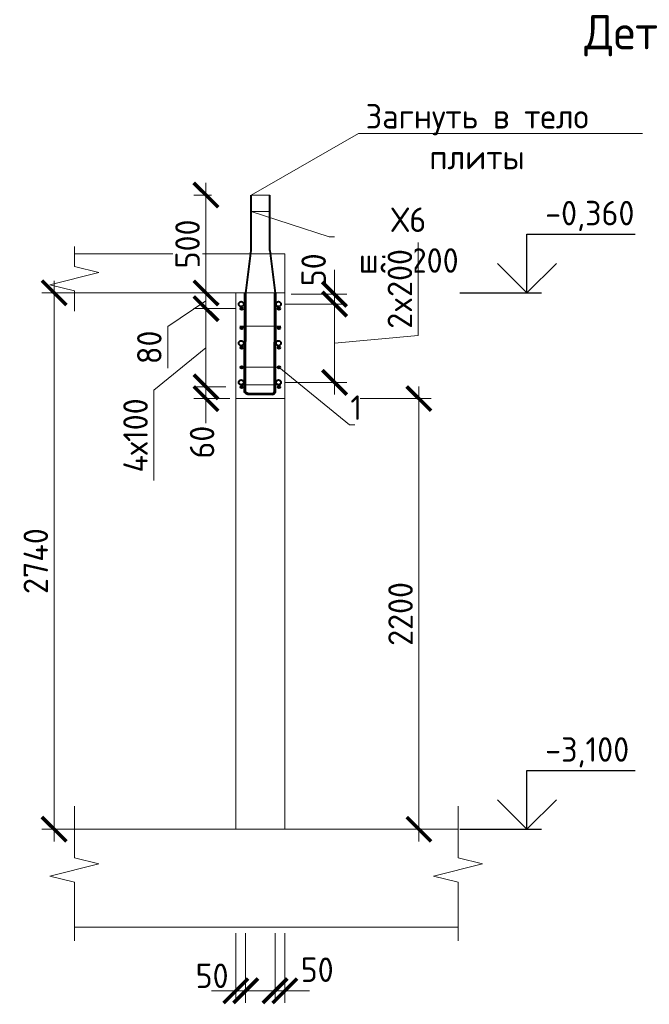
# Model space of a CAD drawing. Header units: millimetres. Extents: x 376598 to 1249954, y -318491 to -22134.
# Tile 302 of 444: x 687700 to 694126, y -74642 to -64582. Entities that reach past the tile are written whole.
import ezdxf
from ezdxf import colors
from ezdxf.entities.mleader import LeaderData, LeaderLine
from ezdxf.math import Vec2, Vec3

# ---------------------------------------------------------------- set-up
doc = ezdxf.new("R2010")
doc.units = ezdxf.units.MM
doc.linetypes.add('01 Штриховая _4 мм_', pattern=[6, 3.5, -2.5])
for name, color, linetype, lineweight in [('AF_Perekritie', 90, 'Continuous', 18), ('AF_Stena', 90, 'Continuous', 18), ('KR_Fundament', 253, 'Continuous', 18), ('Арм_хомуты', 133, 'Continuous', 18), ('Арм_шпильки', 143, 'Continuous', 18), ('Армирование', 3, 'Continuous', 40), ('подоснова', 151, 'Continuous', 5), ('РАЗМЕРЫ', 1, 'Continuous', 9), ('Узлы', 7, 'Continuous', 0)]:
    doc.layers.add(name, color=color, linetype=linetype, lineweight=lineweight)
doc.styles.add('GOST 2.304', font='CS_Gost2304.shx')
doc.styles.add('GOST-2.304_Type-B', font='GOST_Common.ttf')
doc.dimstyles.new('мой 25', dxfattribs={"dimscale": 100, "dimtxt": 2.5, "dimasz": 2.5, "dimexe": 1.25, "dimexo": 0.625, "dimtad": 1, "dimdec": 0, "dimlfac": 0.5, "dimtxsty": 'GOST-2.304_Type-B', "dimblk": 'ARCHTICK', "dimcen": 2.5, "dimdle": 1.25, "dimaunit": 1, "dimadec": 1, "dimazin": 2, "dimtfac": 1, "dimtdec": 0, "dimtmove": 1, "dimatfit": 3, "dimfxl": 6, "dimfxlon": 1, "dimtfill": 1, "dimlwd": -1, "dimlwe": -1, "dimarcsym": 0})

# ---------------------------------------------------------------- blocks, each defined once
blk = doc.blocks.new('_ArchTick')
at = {"color": 0, "linetype": 'ByBlock', "const_width": 0.15}
blk.add_lwpolyline([(-0.5, -0.5), (0.5, 0.5)], dxfattribs=at)
blk = doc.blocks.new('*D2653')
at = {"layer": 'DEFPOINTS', "color": 0, "lineweight": 0, "transparency": 16777216}
for p in [(689601, -67374), (689738, -67374), (689966, -67534)]:
    blk.add_point(p, dxfattribs=at)
at = {"layer": 'РАЗМЕРЫ', "color": 0, "linetype": 'Continuous', "transparency": 16777216}
for p, q in [((689601, -67659), (689601, -67249)), ((689675, -67374), (689476, -67374)), ((689601, -67454), (689211, -67718)), ((689904, -67534), (689476, -67534)), ((689211, -67718), (689211, -68143))]:
    blk.add_line(p, q, dxfattribs=at)
at = {"layer": 'РАЗМЕРЫ', "color": 0, "transparency": 16777216, "xscale": 250, "yscale": 250, "zscale": 250}
for p, rotation in [((689601, -67374), 90), ((689601, -67534), 270)]:
    blk.add_blockref('_ArchTick', p, dxfattribs=dict(at, rotation=rotation))
at = {"layer": 'РАЗМЕРЫ', "color": 0, "lineweight": 0, "transparency": 16777216, "insert": (689023, -67930), "char_height": 250, "attachment_point": 5, "rotation": 90, "style": 'GOST-2.304_Type-B', "bg_fill": 3, "box_fill_scale": 1.1, "bg_fill_color": 256, "bg_fill_true_color": 13158600, "bg_fill_transparency": 0}
blk.add_mtext('80', dxfattribs=at)
blk = doc.blocks.new('*D2341')
at = {"layer": 'DEFPOINTS', "color": 0, "lineweight": 0, "transparency": 16777216}
for p in [(689906, -73854), (690006, -73854), (690006, -74504)]:
    blk.add_point(p, dxfattribs=at)
at = {"layer": 'РАЗМЕРЫ', "color": 0, "linetype": 'Continuous', "transparency": 16777216}
for p, q in [((689906, -73916), (689906, -74629)), ((690006, -73916), (690006, -74629)), ((689906, -74504), (689656, -74504)), ((689906, -74504), (690006, -74504)), ((690006, -74504), (690256, -74504))]:
    blk.add_line(p, q, dxfattribs=at)
at = {"layer": 'РАЗМЕРЫ', "color": 0, "lineweight": 0, "transparency": 16777216, "insert": (689663, -74351), "char_height": 250, "attachment_point": 5, "style": 'GOST-2.304_Type-B', "bg_fill": 3, "box_fill_scale": 1.1, "bg_fill_color": 256, "bg_fill_true_color": 13158600, "bg_fill_transparency": 0}
blk.add_mtext('50', dxfattribs=at)
at = {"layer": 'РАЗМЕРЫ', "color": 0, "transparency": 16777216, "xscale": 250, "yscale": 250, "zscale": 250}
blk.add_blockref('_ArchTick', (689906, -74504), dxfattribs=at)
at = {"layer": 'РАЗМЕРЫ', "color": 0, "transparency": 16777216, "xscale": 250, "yscale": 250, "zscale": 250, "rotation": 180}
blk.add_blockref('_ArchTick', (690006, -74504), dxfattribs=at)
blk = doc.blocks.new('*D2342')
at = {"layer": 'DEFPOINTS', "color": 0, "lineweight": 0, "transparency": 16777216}
for p in [(690306, -73854), (690406, -73854), (690406, -74504)]:
    blk.add_point(p, dxfattribs=at)
at = {"layer": 'РАЗМЕРЫ', "color": 0, "linetype": 'Continuous', "transparency": 16777216}
for p, q in [((690306, -73916), (690306, -74629)), ((690406, -73916), (690406, -74629)), ((690306, -74504), (690056, -74504)), ((690306, -74504), (690406, -74504)), ((690406, -74504), (690656, -74504))]:
    blk.add_line(p, q, dxfattribs=at)
at = {"layer": 'РАЗМЕРЫ', "color": 0, "transparency": 16777216, "xscale": 250, "yscale": 250, "zscale": 250}
blk.add_blockref('_ArchTick', (690306, -74504), dxfattribs=at)
at = {"layer": 'РАЗМЕРЫ', "color": 0, "lineweight": 0, "transparency": 16777216, "insert": (690736, -74289), "char_height": 250, "attachment_point": 5, "style": 'GOST-2.304_Type-B', "bg_fill": 3, "box_fill_scale": 1.1, "bg_fill_color": 256, "bg_fill_true_color": 13158600, "bg_fill_transparency": 0}
blk.add_mtext('50', dxfattribs=at)
at = {"layer": 'РАЗМЕРЫ', "color": 0, "transparency": 16777216, "xscale": 250, "yscale": 250, "zscale": 250, "rotation": 180}
blk.add_blockref('_ArchTick', (690406, -74504), dxfattribs=at)
blk = doc.blocks.new('_None')
blk = doc.blocks.new('*D2343')
at = {"layer": 'DEFPOINTS', "color": 0, "lineweight": 0, "transparency": 16777216}
for p in [(690211, -67374), (688052, -72854), (690370, -72854)]:
    blk.add_point(p, dxfattribs=at)
at = {"layer": 'РАЗМЕРЫ', "color": 0, "linetype": 'Continuous', "transparency": 16777216}
for p, q in [((688052, -67249), (688052, -72979)), ((688652, -67374), (687927, -67374)), ((688652, -72854), (687927, -72854))]:
    blk.add_line(p, q, dxfattribs=at)
at = {"layer": 'РАЗМЕРЫ', "color": 0, "transparency": 16777216, "xscale": 250, "yscale": 250, "zscale": 250}
for p, rotation in [((688052, -67374), 90), ((688052, -72854), 270)]:
    blk.add_blockref('_ArchTick', p, dxfattribs=dict(at, rotation=rotation))
at = {"layer": 'РАЗМЕРЫ', "color": 0, "lineweight": 0, "transparency": 16777216, "insert": (687864, -70114), "char_height": 250, "attachment_point": 5, "rotation": 90, "style": 'GOST-2.304_Type-B', "bg_fill": 3, "box_fill_scale": 1.1, "bg_fill_color": 256, "bg_fill_true_color": 13158600, "bg_fill_transparency": 0}
blk.add_mtext('2740', dxfattribs=at)
blk = doc.blocks.new('*D2654')
at = {"layer": 'DEFPOINTS', "color": 0, "lineweight": 0, "transparency": 16777216}
for p in [(689966, -67534), (689601, -68334), (689864, -68334)]:
    blk.add_point(p, dxfattribs=at)
at = {"layer": 'РАЗМЕРЫ', "color": 0, "linetype": 'Continuous', "transparency": 16777216}
for p, q in [((689601, -67409), (689601, -68459)), ((689904, -67534), (689476, -67534)), ((689601, -67934), (689070, -68367)), ((689070, -68367), (689070, -69292)), ((689802, -68334), (689476, -68334))]:
    blk.add_line(p, q, dxfattribs=at)
at = {"layer": 'РАЗМЕРЫ', "color": 0, "transparency": 16777216, "xscale": 250, "yscale": 250, "zscale": 250}
for p, rotation in [((689601, -67534), 90), ((689601, -68334), 270)]:
    blk.add_blockref('_ArchTick', p, dxfattribs=dict(at, rotation=rotation))
at = {"layer": 'РАЗМЕРЫ', "color": 0, "lineweight": 0, "transparency": 16777216, "insert": (688882, -68830), "char_height": 250, "attachment_point": 5, "rotation": 90, "style": 'GOST-2.304_Type-B', "bg_fill": 3, "box_fill_scale": 1.1, "bg_fill_color": 256, "bg_fill_true_color": 13158600, "bg_fill_transparency": 0}
blk.add_mtext('4х100', dxfattribs=at)
blk = doc.blocks.new('*D2350')
at = {"layer": 'DEFPOINTS', "color": 0, "lineweight": 0, "transparency": 16777216}
for p in [(690341, -67488), (690341, -68288), (690913, -68288)]:
    blk.add_point(p, dxfattribs=at)
at = {"layer": 'РАЗМЕРЫ', "color": 0, "linetype": 'Continuous', "transparency": 16777216}
for p, q in [((691767, -67808), (691767, -66858)), ((690913, -67363), (690913, -68413)), ((690404, -67488), (691038, -67488)), ((690913, -67888), (691767, -67808)), ((690404, -68288), (691038, -68288))]:
    blk.add_line(p, q, dxfattribs=at)
at = {"layer": 'РАЗМЕРЫ', "color": 0, "transparency": 16777216, "xscale": 250, "yscale": 250, "zscale": 250}
for p, rotation in [((690913, -67488), 90), ((690913, -68288), 270)]:
    blk.add_blockref('_ArchTick', p, dxfattribs=dict(at, rotation=rotation))
at = {"layer": 'РАЗМЕРЫ', "color": 0, "lineweight": 0, "transparency": 16777216, "insert": (691580, -67333), "char_height": 250, "attachment_point": 5, "rotation": 90, "style": 'GOST-2.304_Type-B', "bg_fill": 3, "box_fill_scale": 1.1, "bg_fill_color": 256, "bg_fill_true_color": 13158600, "bg_fill_transparency": 0}
blk.add_mtext('2x200', dxfattribs=at)
blk = doc.blocks.new('*D2351')
at = {"layer": 'DEFPOINTS', "color": 0, "lineweight": 0, "transparency": 16777216}
for p in [(690406, -67388), (690913, -67388), (690493, -67488)]:
    blk.add_point(p, dxfattribs=at)
at = {"layer": 'РАЗМЕРЫ', "color": 0, "linetype": 'Continuous', "transparency": 16777216}
for p, q in [((690913, -67388), (690913, -67138)), ((690469, -67388), (691038, -67388)), ((690913, -67488), (690913, -67388)), ((690556, -67488), (691038, -67488)), ((690913, -67488), (690913, -67738))]:
    blk.add_line(p, q, dxfattribs=at)
at = {"layer": 'РАЗМЕРЫ', "color": 0, "lineweight": 0, "transparency": 16777216, "insert": (690700, -67138), "char_height": 250, "attachment_point": 5, "rotation": 90, "style": 'GOST-2.304_Type-B', "bg_fill": 3, "box_fill_scale": 1.1, "bg_fill_color": 256, "bg_fill_true_color": 13158600, "bg_fill_transparency": 0}
blk.add_mtext('50', dxfattribs=at)
at = {"layer": 'РАЗМЕРЫ', "color": 0, "transparency": 16777216, "xscale": 250, "yscale": 250, "zscale": 250}
for p, rotation in [((690913, -67388), 270), ((690913, -67488), 90)]:
    blk.add_blockref('_ArchTick', p, dxfattribs=dict(at, rotation=rotation))
blk = doc.blocks.new('*D2655')
at = {"layer": 'DEFPOINTS', "color": 0, "lineweight": 0, "transparency": 16777216}
for p in [(689864, -68334), (689601, -68454), (689906, -68454)]:
    blk.add_point(p, dxfattribs=at)
at = {"layer": 'РАЗМЕРЫ', "color": 0, "linetype": 'Continuous', "transparency": 16777216}
for p, q in [((689601, -68334), (689601, -68084)), ((689802, -68334), (689476, -68334)), ((689601, -68334), (689601, -68454)), ((689844, -68454), (689476, -68454)), ((689601, -68454), (689601, -68704))]:
    blk.add_line(p, q, dxfattribs=at)
at = {"layer": 'РАЗМЕРЫ', "color": 0, "transparency": 16777216, "xscale": 250, "yscale": 250, "zscale": 250}
for p, rotation in [((689601, -68334), 270), ((689601, -68454), 90)]:
    blk.add_blockref('_ArchTick', p, dxfattribs=dict(at, rotation=rotation))
at = {"layer": 'РАЗМЕРЫ', "color": 0, "lineweight": 0, "transparency": 16777216, "insert": (689561, -68899), "char_height": 250, "attachment_point": 5, "rotation": 90, "style": 'GOST-2.304_Type-B', "bg_fill": 3, "box_fill_scale": 1.1, "bg_fill_color": 256, "bg_fill_true_color": 13158600, "bg_fill_transparency": 0}
blk.add_mtext('60', dxfattribs=at)
blk = doc.blocks.new('*U35')
at = {"color": 0, "linetype": 'ByBlock', "lineweight": -2}
for p, q in [((-159, 26), (-155, 1027)), ((-145, 1027), (-155, 1027)), ((-149, 26), (-145, 1027)), ((149, 24), (153, 1026)), ((153, 1026), (163, 1026)), ((159, 24), (163, 1026)), ((-158, 17), (-159, 26)), ((-154, 8), (-158, 17)), ((-149, 1), (-154, 8)), ((-148, 19), (-149, 26)), ((-142, -5), (-149, 1)), ((-146, 13), (-148, 19)), ((-142, 8), (-146, 13)), ((-137, 4), (-142, 8)), ((-131, 1), (-137, 4)), ((-124, 0), (-131, 1)), ((-124, 0), (124, 0)), ((124, 0), (131, 0)), ((131, 0), (137, 3)), ((137, 3), (142, 7)), ((142, 7), (146, 12)), ((146, 12), (148, 18)), ((148, 18), (149, 24)), ((149, 0), (155, 7)), ((155, 7), (158, 15)), ((158, 15), (159, 24)), ((-133, -8), (-142, -5)), ((-124, -10), (-133, -8)), ((124, -10), (-124, -10)), ((124, -10), (133, -9)), ((133, -9), (142, -6)), ((142, -6), (149, 0))]:
    blk.add_line(p, q, dxfattribs=at)
at = {"style": 'GOST 2.304', "oblique": 15, "flags": 9}
for tag, p in [('ПОЗИЦИЯ', (1051, -185)), ('ДИАМЕТР', (1051, -189)), ('КЛАСС', (1051, -194)), ('ДЛИНА', (1052, -199)), ('МАССА', (1052, -204))]:
    blk.add_attdef(tag, p, '', height=2.5, dxfattribs=at)
blk = doc.blocks.new('*D2656')
at = {"layer": 'DEFPOINTS', "color": 0, "lineweight": 0, "transparency": 16777216}
for p in [(690370, -68454), (691774, -68454), (690370, -72854)]:
    blk.add_point(p, dxfattribs=at)
at = {"layer": 'РАЗМЕРЫ', "color": 0, "linetype": 'Continuous', "transparency": 16777216}
for p, q in [((691774, -72979), (691774, -68329)), ((691174, -68454), (691899, -68454)), ((691174, -72854), (691899, -72854))]:
    blk.add_line(p, q, dxfattribs=at)
at = {"layer": 'РАЗМЕРЫ', "color": 0, "transparency": 16777216, "xscale": 250, "yscale": 250, "zscale": 250}
for p, rotation in [((691774, -68454), 90), ((691774, -72854), 270)]:
    blk.add_blockref('_ArchTick', p, dxfattribs=dict(at, rotation=rotation))
at = {"layer": 'РАЗМЕРЫ', "color": 0, "lineweight": 0, "transparency": 16777216, "insert": (691587, -70654), "char_height": 250, "attachment_point": 5, "rotation": 90, "style": 'GOST-2.304_Type-B', "bg_fill": 3, "box_fill_scale": 1.1, "bg_fill_color": 256, "bg_fill_true_color": 13158600, "bg_fill_transparency": 0}
blk.add_mtext('2200', dxfattribs=at)
blk = doc.blocks.new('*D2340')
at = {"layer": 'DEFPOINTS', "color": 0, "lineweight": 0, "transparency": 16777216}
for p in [(689601, -66374), (689719, -66374), (689738, -67374)]:
    blk.add_point(p, dxfattribs=at)
at = {"layer": 'РАЗМЕРЫ', "color": 0, "linetype": 'Continuous', "transparency": 16777216}
for p, q in [((689601, -67499), (689601, -66249)), ((689657, -66374), (689476, -66374)), ((689675, -67374), (689476, -67374))]:
    blk.add_line(p, q, dxfattribs=at)
at = {"layer": 'РАЗМЕРЫ', "color": 0, "transparency": 16777216, "xscale": 250, "yscale": 250, "zscale": 250}
for p, rotation in [((689601, -66374), 90), ((689601, -67374), 270)]:
    blk.add_blockref('_ArchTick', p, dxfattribs=dict(at, rotation=rotation))
at = {"layer": 'РАЗМЕРЫ', "color": 0, "lineweight": 0, "transparency": 16777216, "insert": (689413, -66874), "char_height": 250, "attachment_point": 5, "rotation": 90, "style": 'GOST-2.304_Type-B', "bg_fill": 3, "box_fill_scale": 1.1, "bg_fill_color": 256, "bg_fill_true_color": 13158600, "bg_fill_transparency": 0}
blk.add_mtext('500', dxfattribs=at)

msp = doc.modelspace()

# ---------------------------------------------------------------- linework, layer by layer
for points in [[(692876.9, -66773.9), (693982.2, -66773.9)], [(692876.9, -67373.9), (692876.9, -66773.9)], [(693176.9, -67073.9), (692876.9, -67373.9), (692576.9, -67073.9)], [(692192.4, -67373.9), (693026.9, -67373.9)], [(692876.9, -72253.9), (693982.2, -72253.9)], [(692876.9, -72853.9), (692876.9, -72253.9)], [(693176.9, -72553.9), (692876.9, -72853.9), (692576.9, -72553.9)], [(692192.4, -72853.9), (693026.9, -72853.9)]]:
    msp.add_lwpolyline(points)
at = {"layer": 'AF_Perekritie', "linetype": '01 Штриховая _4 мм_', "lineweight": 9}
for p, q in [((690406.1, -66973.9), (688257.5, -66973.9)), ((688257.5, -67373.9), (690406.1, -67373.9))]:
    msp.add_line(p, q, dxfattribs=at)
at = {"layer": 'AF_Stena', "lineweight": 20}
for p, q in [((690406.1, -72853.9), (690406.1, -66975)), ((689906.1, -67373.9), (689906.1, -72853.9))]:
    msp.add_line(p, q, dxfattribs=at)
for points in [[(688257.5, -67048.9), (688257.5, -66898.9)], [(688257.5, -67048.9), (688257.5, -67103.9)], [(688507.5, -67166.4), (688007.5, -67291.4)], [(688257.5, -67103.9), (688507.5, -67166.4)], [(688007.5, -67291.4), (688257.5, -67353.9)], [(688257.5, -67353.9), (688257.5, -67408.9)], [(688257.5, -67408.9), (688257.5, -67558.9)], [(688257.5, -73089.9), (688257.5, -72618)], [(692173.9, -73089.9), (692173.9, -72618)], [(688257.5, -73089.9), (688257.5, -73144.9)], [(692173.9, -73089.9), (692173.9, -73144.9)], [(688507.5, -73207.4), (688007.5, -73332.4)], [(688257.5, -73144.9), (688507.5, -73207.4)], [(692423.9, -73207.4), (691923.9, -73332.4)], [(692173.9, -73144.9), (692423.9, -73207.4)], [(688007.5, -73332.4), (688257.5, -73394.9)], [(691923.9, -73332.4), (692173.9, -73394.9)], [(688257.5, -73394.9), (688257.5, -73449.9)], [(692173.9, -73394.9), (692173.9, -73449.9)], [(688257.5, -73449.9), (688257.5, -73994)], [(692173.9, -73449.9), (692173.9, -73994)]]:
    msp.add_lwpolyline(points, dxfattribs=at)
at = {"layer": 'KR_Fundament', "lineweight": 9}
for p, q in [((692173.9, -72853.9), (688257.5, -72853.9)), ((688257.5, -73853.9), (692173.9, -73853.9))]:
    msp.add_line(p, q, dxfattribs=at)
at = {"layer": 'Арм_шпильки'}
msp.add_line((689946.1, -68313.9), (690366.1, -68313.9), dxfattribs=at)
at = {"layer": 'Армирование', "ltscale": 100}
for p, q in [((690061.4, -66941.8), (690061.4, -66373.7)), ((690252.1, -66941.8), (690252.1, -66373.7))]:
    msp.add_line(p, q, dxfattribs=at)
for centre in [(689966.1, -67533.9), (690346.1, -67533.9), (690346.1, -67933.9), (689966.1, -68333.9), (690346.1, -68333.9)]:
    msp.add_circle(centre, 12, dxfattribs=at)

# ---------------------------------------------------------------- texts
at = {"style": 'GOST-2.304_Type-B'}
for s, p in [('-0,360', (693062.9, -66683.9)), ('-3,100', (693062.9, -72163.9))]:
    msp.add_text(s, height=250, dxfattribs=at).set_placement(p)
at = {"layer": 'Узлы', "color": 80, "linetype": 'Continuous', "lineweight": 0, "insert": (697887.1, -65049.2), "char_height": 350, "width": 10464.96, "attachment_point": 5, "style": 'GOST-2.304_Type-B'}
msp.add_mtext('\\pxi0.391,qc;Деталь выполнения стыковки арматурных стержней внахлестку %%C10', dxfattribs=at)

# ---------------------------------------------------------------- leaders
at = {"layer": 'подоснова'}
ml = msp.add_multileader_mtext('Standard', dxfattribs=at)
ml.set_content('Загнуть в тело плиты', color=256, style='GOST-2.304_Type-B')
ml.set_leader_properties(color=256, linetype='ByLayer', lineweight=15)
ml.set_arrow_properties(name='NONE')
ml.build(insert=Vec2(0, 0))
ml.multileader.update_dxf_attribs({"text_left_attachment_type": 6, "text_right_attachment_type": 6, "dogleg_length": 10, "arrow_head_size": 18})
ctx = ml.context
ctx.base_point, ctx.char_height, ctx.arrow_head_size, ctx.landing_gap_size, ctx.plane_origin = Vec3(691168.8, -65744.3), 250, 18, 20, Vec3(694366.2, -64660.5)
ctx.left_attachment, ctx.right_attachment, ctx.text_align_type = 6, 6, 1
notes = []
notes.append((ctx, [(1, (1, 1, 0), (691158.8, -65744.3), (1, 0), 10, [(0, [(690252.1, -66373.7), (690061.4, -66373.7)], 0, [])])]))
ctx.mtext.insert, ctx.mtext.width, ctx.mtext.alignment, ctx.mtext.flow_direction = Vec3(692368.1, -65444.3), 2840.037, 2, 5
ml = msp.add_multileader_mtext('Standard', dxfattribs=at)
ml.set_content('Х6 шаг200', color=256, style='GOST-2.304_Type-B')
ml.set_leader_properties(color=256, linetype='ByLayer', lineweight=15)
ml.set_arrow_properties(name='NONE')
ml.build(insert=Vec2(0, 0))
ml.multileader.update_dxf_attribs({"text_left_attachment_type": 6, "text_right_attachment_type": 6, "dogleg_length": 10, "arrow_head_size": 18})
ctx = ml.context
ctx.base_point, ctx.char_height, ctx.arrow_head_size, ctx.landing_gap_size, ctx.plane_origin = Vec3(690869.7, -66801.1), 250, 18, 20, Vec3(689652.8, -65488.5)
ctx.left_attachment, ctx.right_attachment, ctx.text_align_type = 6, 6, 1
notes.append((ctx, [(0, (1, 1, 0), (690859.7, -66801.1), (1, 0), 10, [(1, [(690252.1, -66541), (690061.4, -66542.9)], 0, [])])]))
ctx.mtext.insert, ctx.mtext.width, ctx.mtext.alignment, ctx.mtext.flow_direction = Vec3(691670, -66501.1), 22.898, 2, 5
for ctx, leaders in notes:
    for number, flags, end, landing, length, lines in leaders:
        leader = LeaderData()
        leader.index, (leader.has_last_leader_line, leader.has_dogleg_vector, leader.attachment_direction) = number, flags
        leader.last_leader_point, leader.dogleg_vector, leader.dogleg_length = Vec3(end), Vec3(landing), length
        for number, points, colour, breaks in lines:
            line = LeaderLine()
            line.index, line.vertices, line.color, line.breaks = number, Vec3.list(points), colors.encode_raw_color(colour), breaks
            leader.lines.append(line)
        ctx.leaders.append(leader)

# ---------------------------------------------------------------- next in the draw order: dimensions: what is measured, and where the dimension line sits
at = {"layer": 'РАЗМЕРЫ', "lineweight": 0}
dim = msp.add_linear_dim(base=(689600.8, -67373.9), p1=(689966.1, -67533.9), p2=(689738, -67373.9), angle=90, dimstyle='мой 25', dxfattribs=at)
dim.commit()
dim.dimension.update_dxf_attribs({"geometry": '*D2653', "text_midpoint": (689211, -67780.2), "dimtype": 160})
dim = msp.add_linear_dim(base=(690006.1, -74504.1), p1=(689906.1, -73853.9), p2=(690006.1, -73853.9), dimstyle='мой 25', dxfattribs=at)
dim.commit()
dim.dimension.update_dxf_attribs({"geometry": '*D2341', "text_midpoint": (689663.5, -74538.7), "dimtype": 160})

# ---------------------------------------------------------------- next in the draw order: linework, layer by layer
at = {"layer": 'Армирование', "ltscale": 100}
msp.add_circle((689966.1, -67933.9), 12, dxfattribs=at)

# ---------------------------------------------------------------- next in the draw order: dimensions: what is measured, and where the dimension line sits
at = {"layer": 'РАЗМЕРЫ', "lineweight": 0}
dim = msp.add_linear_dim(base=(690406.1, -74504.1), p1=(690306.1, -73853.9), p2=(690406.1, -73853.9), dimstyle='мой 25', dxfattribs=at)
dim.commit()
dim.dimension.update_dxf_attribs({"geometry": '*D2342', "text_midpoint": (690735.7, -74476.1), "dimtype": 160})

# ---------------------------------------------------------------- next in the draw order: dimensions: what is measured, and where the dimension line sits
dim = msp.add_linear_dim(base=(688051.5, -72853.9), p1=(690210.8, -67373.9), p2=(690370.3, -72853.9), angle=90, dimstyle='мой 25', dxfattribs=at)
dim.commit()
dim.dimension.update_dxf_attribs({"geometry": '*D2343', "text_midpoint": (687864, -70113.9)})

# ---------------------------------------------------------------- next in the draw order: linework, layer by layer
at = {"layer": 'Арм_шпильки'}
msp.add_line((689946.1, -67713.9), (690366.1, -67713.9), dxfattribs=at)
at = {"layer": 'Армирование', "ltscale": 100}
msp.add_line((690252.1, -66941.8), (690306.1, -67376.4), dxfattribs=at)
for centre, radius in [((690341, -67488.2), 25), ((689966.1, -67733.9), 12), ((690346.1, -67733.9), 12), ((690341, -67888.2), 25), ((689966.1, -68133.9), 12), ((690346.1, -68133.9), 12), ((690341, -68288.2), 25)]:
    msp.add_circle(centre, radius, dxfattribs=at)

# ---------------------------------------------------------------- next in the draw order: dimensions: what is measured, and where the dimension line sits
at = {"layer": 'РАЗМЕРЫ', "lineweight": 0}
for base, p1, p2, text, picture, middle in [((690912.8, -68288.2), (690341, -67488.2), (690341, -68288.2), '2x200', '*D2350', (691767.3, -67745.2)), ((689600.8, -68333.9), (689966.1, -67533.9), (689864, -68333.9), '4х100', '*D2654', (689069.6, -68429.8))]:
    dim = msp.add_linear_dim(base=base, p1=p1, p2=p2, angle=90, text=text, dimstyle='мой 25', dxfattribs=at)
    dim.commit()
    dim.dimension.update_dxf_attribs({"geometry": picture, "text_midpoint": middle, "dimtype": 160})

# ---------------------------------------------------------------- next in the draw order: linework, layer by layer
at = {"layer": 'AF_Stena', "lineweight": 20}
msp.add_line((689906.1, -68453.9), (690406.1, -68453.9), dxfattribs=at)
at = {"layer": 'Армирование', "ltscale": 100}
msp.add_line((690007.4, -67376.4), (690061.4, -66941.8), dxfattribs=at)
for centre in [(689961, -67488.2), (689961, -67888.2), (689961, -68288.2)]:
    msp.add_circle(centre, 25, dxfattribs=at)

# ---------------------------------------------------------------- next in the draw order: block references
at = {"layer": 'Арм_хомуты', "lineweight": 40}
msp.add_blockref('*U35', (690152.3, -68400.5), dxfattribs=at)

# ---------------------------------------------------------------- next in the draw order: dimensions: what is measured, and where the dimension line sits
at = {"layer": 'РАЗМЕРЫ', "color": 4, "lineweight": 0}
dim = msp.add_linear_dim(base=(689600.8, -66373.7), p1=(689738, -67373.9), p2=(689719.4, -66373.7), angle=90, dimstyle='мой 25', dxfattribs=at)
dim.commit()
dim.dimension.update_dxf_attribs({"geometry": '*D2340', "text_midpoint": (689413.3, -66873.8)})
at = {"layer": 'РАЗМЕРЫ', "lineweight": 0}
dim = msp.add_linear_dim(base=(690912.8, -67387.9), p1=(690493.1, -67488.2), p2=(690406.1, -67387.9), angle=90, dimstyle='мой 25', dxfattribs=at)
dim.commit()
dim.dimension.update_dxf_attribs({"geometry": '*D2351', "text_midpoint": (690887.3, -67137.9), "dimtype": 160})

# ---------------------------------------------------------------- next in the draw order: leaders
at = {"layer": 'подоснова'}
ml = msp.add_multileader_mtext('Standard', dxfattribs=at)
ml.set_content('1 ', color=256, style='GOST-2.304_Type-B')
ml.set_leader_properties(color=256, linetype='ByLayer', lineweight=15)
ml.set_arrow_properties(name='NONE')
ml.build(insert=Vec2(0, 0))
ml.multileader.update_dxf_attribs({"text_left_attachment_type": 6, "text_right_attachment_type": 6, "dogleg_length": 10, "arrow_head_size": 18})
ctx = ml.context
ctx.base_point, ctx.char_height, ctx.arrow_head_size, ctx.landing_gap_size, ctx.plane_origin = Vec3(691076.7, -68721.3), 250, 18, 20, Vec3(690082.2, -68281.1)
ctx.left_attachment, ctx.right_attachment, ctx.text_align_type = 6, 6, 1
notes = []
notes.append((ctx, [(0, (1, 1, 0), (691066.7, -68721.3), (1, 0), 10, [(1, [(689966.1, -68133.9), (690346.1, -68133.9)], 0, [])])]))
ctx.mtext.insert, ctx.mtext.width, ctx.mtext.alignment, ctx.mtext.flow_direction = Vec3(691134.2, -68421.3), 22.898, 2, 5
for ctx, leaders in notes:
    for number, flags, end, landing, length, lines in leaders:
        leader = LeaderData()
        leader.index, (leader.has_last_leader_line, leader.has_dogleg_vector, leader.attachment_direction) = number, flags
        leader.last_leader_point, leader.dogleg_vector, leader.dogleg_length = Vec3(end), Vec3(landing), length
        for number, points, colour, breaks in lines:
            line = LeaderLine()
            line.index, line.vertices, line.color, line.breaks = number, Vec3.list(points), colors.encode_raw_color(colour), breaks
            leader.lines.append(line)
        ctx.leaders.append(leader)

# ---------------------------------------------------------------- next in the draw order: dimensions: what is measured, and where the dimension line sits
at = {"layer": 'РАЗМЕРЫ', "lineweight": 0}
dim = msp.add_linear_dim(base=(689600.8, -68453.9), p1=(689864, -68333.9), p2=(689906.1, -68453.9), angle=90, dimstyle='мой 25', dxfattribs=at)
dim.commit()
dim.dimension.update_dxf_attribs({"geometry": '*D2655', "text_midpoint": (689748.4, -68898.7), "dimtype": 160})
dim = msp.add_linear_dim(base=(691774.4, -68453.9), p1=(690370.3, -72853.9), p2=(690370.3, -68453.9), angle=90, dimstyle='мой 25', dxfattribs=at)
dim.commit()
dim.dimension.update_dxf_attribs({"geometry": '*D2656', "text_midpoint": (691586.9, -70653.9)})

doc.saveas('drawing.dxf')
